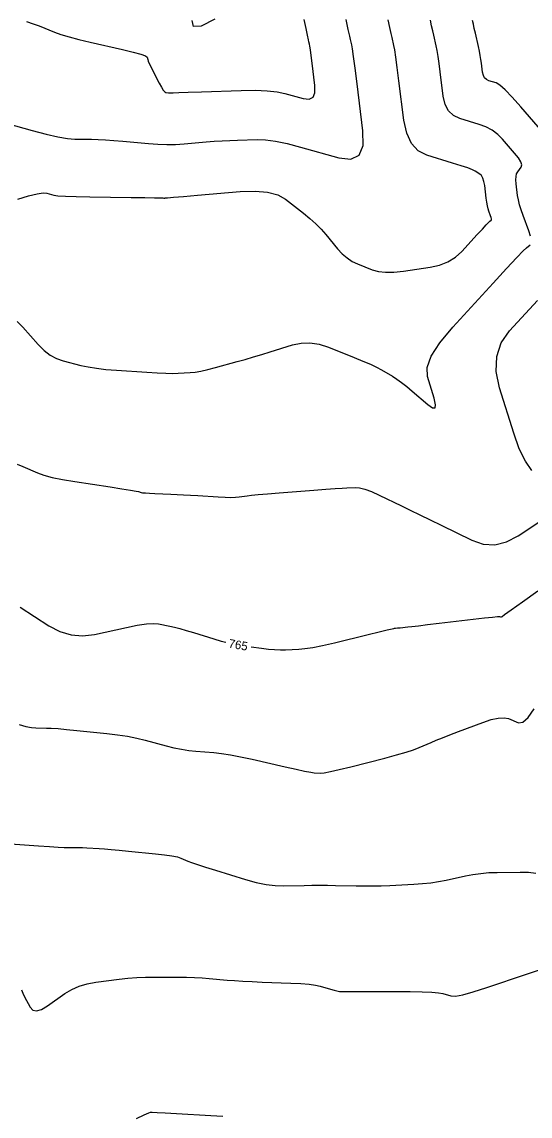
# Model space of a CAD drawing. Extents: x 2082232 to 2083549, y 592624 to 593832.
# Drawn here: x 2083015.8 to 2083057.2, y 592713.5 to 592802.8 of the extents above; entities that cross this region are included whole.
import ezdxf

# ---------------------------------------------------------------- set-up
doc = ezdxf.new("R2010")
doc.units = 0
doc.layers.add('DT_X_Contour_Major', color=7, linetype='Continuous')
doc.layers.add('DT_X_Contour_Minor', color=7, linetype='Continuous')

msp = doc.modelspace()

# ---------------------------------------------------------------- linework, layer by layer
at = {"layer": 'DT_X_Contour_Major'}
for points in [[(2083016.142, 592802.827), (2083016.702, 592802.653), (2083017.199, 592802.471), (2083018.436, 592801.973), (2083018.966, 592801.782), (2083019.627, 592801.58), (2083020.418, 592801.368), (2083021.341, 592801.147), (2083023.976, 592800.542), (2083024.843, 592800.334), (2083025.468, 592800.163), (2083025.851, 592800.029), (2083025.991, 592799.932), (2083026.043, 592799.722), (2083026.084, 592799.607), (2083026.169, 592799.417), (2083026.297, 592799.153), (2083026.468, 592798.814), (2083026.983, 592797.813), (2083027.162, 592797.484), (2083027.312, 592797.246), (2083027.432, 592797.101), (2083027.524, 592797.048), (2083027.73, 592797.029), (2083027.8, 592797.023), (2083027.854, 592797.019), (2083027.892, 592797.017), (2083027.915, 592797.017), (2083027.955, 592797.021), (2083028.12, 592797.027), (2083028.587, 592797.042), (2083029.354, 592797.067), (2083030.423, 592797.102), (2083033.675, 592797.206), (2083034.812, 592797.221), (2083035.784, 592797.186), (2083036.592, 592797.102), (2083037.236, 592796.969), (2083038.732, 592796.547), (2083039.213, 592796.495), (2083039.531, 592796.655), (2083039.687, 592797.026), (2083039.682, 592797.609), (2083039.451, 592799.445), (2083039.374, 592800.057), (2083039.313, 592800.516), (2083039.27, 592800.822), (2083039.244, 592800.975), (2083039.197, 592801.178), (2083039.159, 592801.349), (2083039.08, 592801.708), (2083038.959, 592802.256), (2083038.797, 592802.992)], [(2083031.527, 592803.027), (2083030.403, 592802.466), (2083029.781, 592802.429), (2083029.662, 592802.915)], [(2083034.482, 592751.824), (2083035.336, 592751.707), (2083035.885, 592751.64), (2083036.395, 592751.597), (2083036.864, 592751.578), (2083037.293, 592751.582), (2083038.384, 592751.626), (2083038.871, 592751.671), (2083039.515, 592751.774), (2083040.315, 592751.936), (2083041.271, 592752.156), (2083044.028, 592752.819), (2083044.934, 592753.036), (2083045.584, 592753.193), (2083045.977, 592753.287), (2083046.113, 592753.32), (2083046.134, 592753.326), (2083046.171, 592753.331), (2083046.266, 592753.341), (2083046.417, 592753.358), (2083046.627, 592753.38), (2083047.262, 592753.446), (2083047.601, 592753.483), (2083048.141, 592753.545), (2083048.882, 592753.631), (2083049.824, 592753.742), (2083052.605, 592754.072), (2083053.521, 592754.178), (2083054.182, 592754.251), (2083054.589, 592754.29), (2083054.741, 592754.294), (2083054.807, 592754.262), (2083054.831, 592754.253), (2083054.855, 592754.251), (2083054.877, 592754.255), (2083054.899, 592754.265), (2083054.955, 592754.303), (2083055.153, 592754.444), (2083055.706, 592754.838), (2083056.614, 592755.486), (2083057.877, 592756.387)], [(2083015.634, 592755.051), (2083017.983, 592753.54), (2083018.876, 592753.071), (2083019.792, 592752.797), (2083020.732, 592752.717), (2083021.696, 592752.832), (2083024.298, 592753.398), (2083025.194, 592753.575), (2083025.932, 592753.683), (2083026.512, 592753.72), (2083026.932, 592753.688), (2083027.843, 592753.508), (2083028.22, 592753.425), (2083028.667, 592753.31), (2083029.184, 592753.163), (2083029.772, 592752.984), (2083031.432, 592752.464), (2083032.048, 592752.283), (2083032.416, 592752.191)]]:
    msp.add_lwpolyline(points, dxfattribs=at)
at = {"layer": 'DT_X_Contour_Minor'}
for points in [[(2083013.369, 592794.84), (2083016.626, 592793.936), (2083017.758, 592793.639), (2083018.712, 592793.424), (2083019.489, 592793.293), (2083020.087, 592793.244), (2083021.446, 592793.225), (2083021.989, 592793.21), (2083022.599, 592793.178), (2083023.277, 592793.13), (2083024.022, 592793.066), (2083026.099, 592792.874), (2083026.865, 592792.818), (2083027.605, 592792.795), (2083028.318, 592792.805), (2083029.006, 592792.847), (2083030.804, 592793.005), (2083031.469, 592793.059), (2083032.117, 592793.103), (2083032.746, 592793.138), (2083033.358, 592793.162), (2083034.967, 592793.214), (2083035.64, 592793.19), (2083036.455, 592793.079), (2083037.411, 592792.88), (2083038.509, 592792.595), (2083041.623, 592791.718), (2083042.622, 592791.61), (2083043.285, 592791.942), (2083043.611, 592792.714), (2083043.599, 592793.927), (2083043.119, 592797.748), (2083042.958, 592799.022), (2083042.832, 592799.977), (2083042.742, 592800.614), (2083042.687, 592800.932), (2083042.591, 592801.356), (2083042.526, 592801.645), (2083042.405, 592802.194), (2083042.226, 592803.005)], [(2083015.449, 592788.347), (2083016.329, 592788.604), (2083017.017, 592788.771), (2083017.514, 592788.847), (2083017.819, 592788.834), (2083018.378, 592788.679), (2083018.72, 592788.626), (2083019.324, 592788.583), (2083020.191, 592788.55), (2083021.321, 592788.527), (2083024.687, 592788.48), (2083025.795, 592788.464), (2083026.595, 592788.452), (2083027.088, 592788.443), (2083027.273, 592788.437), (2083027.358, 592788.428), (2083027.387, 592788.425), (2083027.411, 592788.424), (2083027.431, 592788.425), (2083027.445, 592788.427), (2083027.478, 592788.436), (2083027.652, 592788.453), (2083028.149, 592788.496), (2083028.97, 592788.567), (2083030.113, 592788.664), (2083033.593, 592788.96), (2083034.803, 592789.004), (2083035.824, 592788.913), (2083036.655, 592788.689), (2083037.296, 592788.331), (2083038.754, 592787.197), (2083039.278, 592786.77), (2083039.756, 592786.339), (2083040.187, 592785.904), (2083040.572, 592785.466), (2083041.538, 592784.291), (2083041.911, 592783.884), (2083042.306, 592783.542), (2083042.724, 592783.266), (2083043.164, 592783.056), (2083044.367, 592782.584), (2083044.864, 592782.444), (2083045.452, 592782.378), (2083046.131, 592782.386), (2083046.901, 592782.469), (2083049.076, 592782.788), (2083049.849, 592782.958), (2083050.538, 592783.227), (2083051.141, 592783.596), (2083051.659, 592784.065), (2083052.929, 592785.448), (2083053.35, 592785.905), (2083053.661, 592786.24), (2083053.862, 592786.453), (2083053.954, 592786.543), (2083054.052, 592786.621), (2083054.078, 592786.665), (2083054.08, 592786.74), (2083054.059, 592786.844), (2083054.015, 592786.978), (2083053.866, 592787.375), (2083053.811, 592787.553), (2083053.758, 592787.789), (2083053.708, 592788.083), (2083053.66, 592788.434), (2083053.534, 592789.448), (2083053.475, 592789.793), (2083053.391, 592790.064), (2083053.283, 592790.264), (2083053.15, 592790.391), (2083052.762, 592790.634), (2083052.537, 592790.744), (2083052.152, 592790.889), (2083051.608, 592791.071), (2083050.904, 592791.29), (2083048.814, 592791.921), (2083048.11, 592792.278), (2083047.563, 592792.876), (2083047.175, 592793.716), (2083046.945, 592794.798), (2083046.543, 592798.003), (2083046.404, 592799.085), (2083046.289, 592799.927), (2083046.198, 592800.528), (2083046.131, 592800.889), (2083045.985, 592801.533), (2083045.913, 592801.854), (2083045.806, 592802.334), (2083045.664, 592802.973)], [(2083057.27, 592785.329), (2083057.13, 592785.752), (2083056.661, 592787.006), (2083056.501, 592787.461), (2083056.375, 592787.887), (2083056.282, 592788.283), (2083056.221, 592788.649), (2083056.105, 592789.587), (2083056.08, 592789.913), (2083056.092, 592790.186), (2083056.142, 592790.408), (2083056.228, 592790.578), (2083056.507, 592790.962), (2083056.552, 592791.141), (2083056.479, 592791.391), (2083056.287, 592791.71), (2083055.977, 592792.1), (2083054.991, 592793.234), (2083054.594, 592793.628), (2083054.143, 592793.96), (2083053.638, 592794.23), (2083053.078, 592794.438), (2083051.514, 592794.91), (2083050.99, 592795.158), (2083050.588, 592795.546), (2083050.31, 592796.075), (2083050.156, 592796.745), (2083049.908, 592798.719), (2083049.817, 592799.407), (2083049.732, 592799.991), (2083049.651, 592800.471), (2083049.575, 592800.847), (2083049.378, 592801.71), (2083049.299, 592802.063), (2083049.207, 592802.474), (2083049.103, 592802.942)], [(2083058.608, 592793.436), (2083056.493, 592795.867), (2083055.772, 592796.673), (2083055.194, 592797.268), (2083054.758, 592797.652), (2083054.466, 592797.824), (2083053.878, 592798.001), (2083053.68, 592798.095), (2083053.529, 592798.241), (2083053.425, 592798.44), (2083053.367, 592798.692), (2083053.273, 592799.435), (2083053.231, 592799.729), (2083053.175, 592800.056), (2083053.104, 592800.414), (2083053.019, 592800.804), (2083052.772, 592801.888), (2083052.685, 592802.272), (2083052.608, 592802.613), (2083052.541, 592802.911)], [(2083015.379, 592778.359), (2083015.854, 592777.904), (2083017.112, 592776.483), (2083017.592, 592775.999), (2083018.09, 592775.614), (2083018.605, 592775.329), (2083019.138, 592775.142), (2083020.582, 592774.777), (2083021.17, 592774.65), (2083021.854, 592774.542), (2083022.632, 592774.452), (2083023.506, 592774.382), (2083025.96, 592774.22), (2083026.811, 592774.169), (2083027.524, 592774.138), (2083028.097, 592774.128), (2083028.532, 592774.138), (2083029.507, 592774.191), (2083029.91, 592774.231), (2083030.387, 592774.313), (2083030.939, 592774.434), (2083031.565, 592774.597), (2083033.335, 592775.085), (2083034.001, 592775.272), (2083034.672, 592775.466), (2083035.349, 592775.669), (2083036.031, 592775.879), (2083037.857, 592776.449), (2083038.554, 592776.597), (2083039.275, 592776.615), (2083040.02, 592776.501), (2083040.79, 592776.257), (2083042.874, 592775.43), (2083043.6, 592775.135), (2083044.215, 592774.867), (2083044.72, 592774.627), (2083045.113, 592774.415), (2083046.013, 592773.888), (2083046.367, 592773.664), (2083046.755, 592773.387), (2083047.176, 592773.058), (2083047.629, 592772.677), (2083048.884, 592771.591), (2083049.27, 592771.318), (2083049.486, 592771.312), (2083049.533, 592771.573), (2083049.411, 592772.102), (2083048.858, 592773.869), (2083048.832, 592774.618), (2083049.167, 592775.538), (2083049.864, 592776.631), (2083050.923, 592777.896), (2083054.228, 592781.497), (2083055.327, 592782.69), (2083056.146, 592783.569), (2083056.683, 592784.133), (2083056.94, 592784.382), (2083057.25, 592784.628)], [(2083057.394, 592766.203), (2083056.855, 592766.966), (2083056.358, 592767.981), (2083055.902, 592769.247), (2083054.741, 592772.958), (2083054.467, 592774.291), (2083054.513, 592775.508), (2083054.881, 592776.608), (2083055.57, 592777.592), (2083057.835, 592780.06)], [(2083015.383, 592766.733), (2083015.848, 592766.532), (2083017.045, 592766.011), (2083017.573, 592765.82), (2083018.258, 592765.637), (2083019.101, 592765.463), (2083020.101, 592765.296), (2083022.977, 592764.864), (2083023.931, 592764.719), (2083024.634, 592764.608), (2083025.087, 592764.531), (2083025.29, 592764.488), (2083025.497, 592764.419), (2083025.626, 592764.394), (2083025.857, 592764.371), (2083026.191, 592764.349), (2083026.627, 592764.328), (2083027.928, 592764.276), (2083028.432, 592764.254), (2083028.968, 592764.227), (2083029.537, 592764.195), (2083030.138, 592764.159), (2083031.785, 592764.055), (2083032.356, 592764.025), (2083032.833, 592764.014), (2083033.217, 592764.022), (2083033.507, 592764.048), (2083034.156, 592764.143), (2083034.502, 592764.185), (2083035.052, 592764.238), (2083035.808, 592764.304), (2083036.768, 592764.381), (2083039.601, 592764.604), (2083040.565, 592764.679), (2083041.332, 592764.736), (2083041.902, 592764.775), (2083042.275, 592764.796), (2083043.007, 592764.829), (2083043.332, 592764.799), (2083043.76, 592764.684), (2083044.289, 592764.484), (2083044.921, 592764.198), (2083046.742, 592763.323), (2083047.457, 592762.978), (2083048.234, 592762.6), (2083049.075, 592762.188), (2083049.98, 592761.744), (2083052.475, 592760.515), (2083053.415, 592760.192), (2083054.362, 592760.145), (2083055.316, 592760.375), (2083056.277, 592760.881), (2083058.85, 592762.598)], [(2083015.547, 592745.492), (2083016.093, 592745.329), (2083016.55, 592745.231), (2083016.918, 592745.198), (2083017.78, 592745.195), (2083018.178, 592745.182), (2083018.724, 592745.146), (2083019.418, 592745.086), (2083020.26, 592745.002), (2083022.705, 592744.748), (2083023.588, 592744.643), (2083024.403, 592744.518), (2083025.15, 592744.374), (2083025.829, 592744.211), (2083027.549, 592743.749), (2083028.183, 592743.592), (2083028.796, 592743.467), (2083029.387, 592743.374), (2083029.956, 592743.312), (2083031.445, 592743.192), (2083032.059, 592743.123), (2083032.784, 592743.009), (2083033.62, 592742.849), (2083034.568, 592742.642), (2083037.243, 592742.031), (2083038.144, 592741.828), (2083038.844, 592741.681), (2083039.34, 592741.588), (2083039.633, 592741.549), (2083040.146, 592741.519), (2083040.444, 592741.543), (2083040.953, 592741.637), (2083041.675, 592741.8), (2083042.607, 592742.033), (2083045.376, 592742.749), (2083046.331, 592743.003), (2083047.118, 592743.23), (2083047.738, 592743.429), (2083048.19, 592743.601), (2083049.173, 592744.021), (2083049.589, 592744.195), (2083050.098, 592744.399), (2083050.7, 592744.634), (2083051.397, 592744.9), (2083053.378, 592745.652), (2083054.066, 592745.882), (2083054.646, 592746.011), (2083055.115, 592746.038), (2083055.476, 592745.962), (2083056.292, 592745.625), (2083056.64, 592745.667), (2083057.069, 592746.044), (2083057.581, 592746.757)], [(2083014.463, 592735.77), (2083017.135, 592735.585), (2083018.034, 592735.524), (2083018.727, 592735.482), (2083019.215, 592735.457), (2083019.498, 592735.451), (2083019.976, 592735.458), (2083020.18, 592735.457), (2083020.432, 592735.451), (2083020.732, 592735.438), (2083021.081, 592735.42), (2083022.075, 592735.363), (2083022.505, 592735.334), (2083023.047, 592735.289), (2083023.703, 592735.23), (2083024.472, 592735.155), (2083026.674, 592734.935), (2083027.423, 592734.851), (2083028.019, 592734.764), (2083028.462, 592734.674), (2083028.753, 592734.581), (2083029.324, 592734.33), (2083029.626, 592734.212), (2083030.102, 592734.049), (2083030.754, 592733.84), (2083031.58, 592733.585), (2083034.018, 592732.843), (2083034.897, 592732.602), (2083035.706, 592732.433), (2083036.445, 592732.338), (2083037.114, 592732.316), (2083038.805, 592732.353), (2083039.44, 592732.364), (2083040.077, 592732.368), (2083040.715, 592732.364), (2083041.354, 592732.354), (2083043.06, 592732.316), (2083043.711, 592732.309), (2083044.385, 592732.313), (2083045.081, 592732.33), (2083045.799, 592732.36), (2083047.743, 592732.455), (2083048.455, 592732.503), (2083049.134, 592732.574), (2083049.778, 592732.67), (2083050.389, 592732.789), (2083051.972, 592733.139), (2083052.579, 592733.255), (2083053.212, 592733.34), (2083053.873, 592733.396), (2083054.559, 592733.42), (2083056.426, 592733.446), (2083057.098, 592733.426), (2083057.714, 592733.348)], [(2083015.738, 592723.839), (2083015.847, 592723.569), (2083015.995, 592723.265), (2083016.444, 592722.409), (2083016.658, 592722.175), (2083016.965, 592722.115), (2083017.364, 592722.23), (2083017.855, 592722.52), (2083019.289, 592723.523), (2083019.849, 592723.864), (2083020.454, 592724.134), (2083021.103, 592724.332), (2083021.797, 592724.459), (2083023.707, 592724.703), (2083024.424, 592724.783), (2083025.143, 592724.839), (2083025.862, 592724.87), (2083026.584, 592724.878), (2083028.508, 592724.866), (2083029.209, 592724.856), (2083029.868, 592724.835), (2083030.484, 592724.803), (2083031.059, 592724.76), (2083032.534, 592724.631), (2083033.127, 592724.585), (2083033.802, 592724.543), (2083034.557, 592724.506), (2083035.393, 592724.473), (2083037.729, 592724.392), (2083038.535, 592724.353), (2083039.201, 592724.299), (2083039.726, 592724.228), (2083040.111, 592724.14), (2083040.951, 592723.886), (2083041.241, 592723.803), (2083041.483, 592723.744), (2083041.676, 592723.709), (2083041.821, 592723.699), (2083042.142, 592723.703), (2083042.383, 592723.704), (2083042.867, 592723.704), (2083043.592, 592723.702), (2083044.559, 592723.698), (2083047.461, 592723.688), (2083048.443, 592723.675), (2083049.215, 592723.645), (2083049.776, 592723.598), (2083050.125, 592723.534), (2083050.777, 592723.339), (2083051.142, 592723.327), (2083051.751, 592723.436), (2083052.602, 592723.666), (2083053.696, 592724.018), (2083056.936, 592725.118), (2083058.005, 592725.48)], [(2083025.13, 592713.349), (2083025.764, 592713.628), (2083026.145, 592713.795), (2083026.274, 592713.852), (2083026.281, 592713.854), (2083026.415, 592713.848), (2083026.812, 592713.827), (2083027.472, 592713.791), (2083028.394, 592713.74), (2083031.204, 592713.584), (2083032.184, 592713.53)]]:
    msp.add_lwpolyline(points, dxfattribs=at)

# ---------------------------------------------------------------- texts
at = {"layer": 'DT_X_Contour_Major'}
msp.add_text('765', height=0.7, rotation=349.94673, dxfattribs=at).set_placement((2083032.598, 592751.771))

doc.saveas('drawing.dxf')
